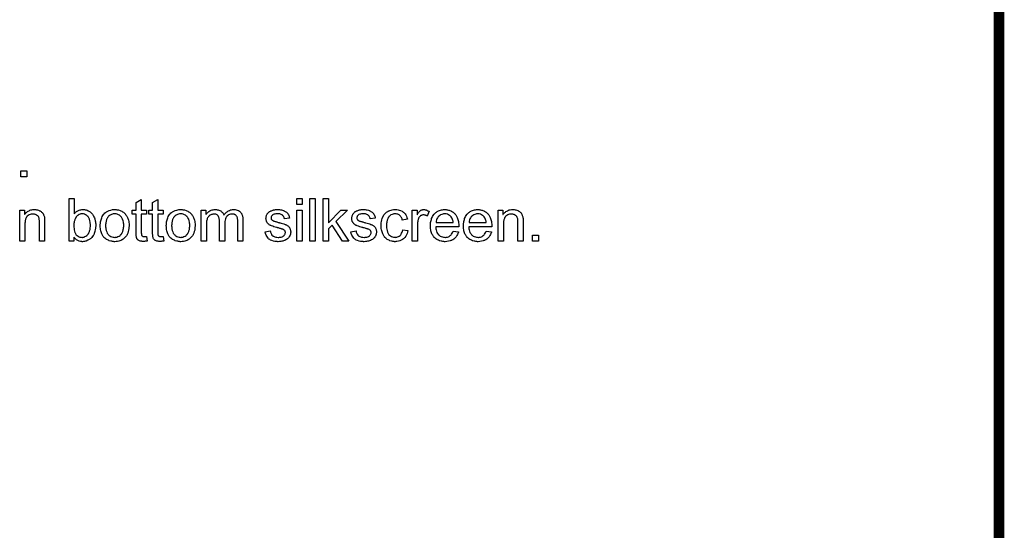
# Model space of a CAD drawing. Extents: x -1.5 to 9, y -3 to 5.
# Tile 358 of 368: x 7.2 to 9, y 1 to 2. Entities that reach past the tile are written whole.
import ezdxf

# ---------------------------------------------------------------- set-up
doc = ezdxf.new("R2010")
doc.units = 0
doc.layers.add('qfn16-30-34-a_mechanical_19', color=1, linetype='CONTINUOUS')

msp = doc.modelspace()

# ---------------------------------------------------------------- linework, layer by layer
at = {"layer": 'qfn16-30-34-a_mechanical_19', "color": 1, "const_width": 0.02}
msp.add_lwpolyline([(9, -0.173), (9, 4.427)], dxfattribs=at)
at = {"layer": 'qfn16-30-34-a_mechanical_19', "color": 1}
for points in [[(7.166991, 1.707591), (7.155768, 1.707591), (7.155768, 1.718814), (7.166991, 1.718814), (7.166991, 1.707591)], [(7.256311, 1.638124), (7.256427, 1.63824), (7.256542, 1.638472), (7.25689, 1.638819), (7.257468, 1.639397), (7.258047, 1.639976), (7.258741, 1.64067), (7.259666, 1.641364), (7.260592, 1.642058), (7.262906, 1.643562), (7.265567, 1.644719), (7.267071, 1.645298), (7.268691, 1.645645), (7.270426, 1.645876), (7.272162, 1.645992), (7.273087, 1.645992), (7.274129, 1.645876), (7.275401, 1.645761), (7.276906, 1.645414), (7.278641, 1.645066), (7.280492, 1.644488), (7.282228, 1.643794), (7.282459, 1.643678), (7.283038, 1.643447), (7.283963, 1.642868), (7.285005, 1.642174), (7.286277, 1.641364), (7.28755, 1.640323), (7.288938, 1.63905), (7.290095, 1.637662), (7.290211, 1.637546), (7.290558, 1.636967), (7.291137, 1.636158), (7.291831, 1.635116), (7.292641, 1.633728), (7.293451, 1.632108), (7.294261, 1.630257), (7.294955, 1.62829), (7.294955, 1.628174), (7.29507, 1.628059), (7.295186, 1.627711), (7.295302, 1.627364), (7.295533, 1.626207), (7.29588, 1.624703), (7.296227, 1.622968), (7.296575, 1.621001), (7.29669, 1.618803), (7.296806, 1.616489), (7.296806, 1.616373), (7.296806, 1.615794), (7.296806, 1.6151), (7.29669, 1.614059), (7.296575, 1.612786), (7.296459, 1.611398), (7.296227, 1.609778), (7.29588, 1.608043), (7.294955, 1.60434), (7.294376, 1.602373), (7.293682, 1.600522), (7.292872, 1.598555), (7.291831, 1.59682), (7.290674, 1.595084), (7.289401, 1.593464), (7.289285, 1.593349), (7.289054, 1.593117), (7.288707, 1.59277), (7.288128, 1.592192), (7.287319, 1.591613), (7.286509, 1.590919), (7.285583, 1.590225), (7.284426, 1.589415), (7.283153, 1.588721), (7.281881, 1.587911), (7.278757, 1.586638), (7.277137, 1.58606), (7.275401, 1.585712), (7.27355, 1.585481), (7.271699, 1.585365), (7.271236, 1.585365), (7.270658, 1.585481), (7.269964, 1.585481), (7.269154, 1.585597), (7.268112, 1.585828), (7.265798, 1.586407), (7.264526, 1.586869), (7.263253, 1.587448), (7.261865, 1.588142), (7.260592, 1.588952), (7.259203, 1.589993), (7.257931, 1.59115), (7.256774, 1.592423), (7.255617, 1.593927), (7.255617, 1.586638), (7.246476, 1.586638), (7.246476, 1.666702), (7.256311, 1.666702), (7.256311, 1.638124)], [(7.382655, 1.644719), (7.392606, 1.644719), (7.392606, 1.637083), (7.382655, 1.637083), (7.382655, 1.602952), (7.382655, 1.60272), (7.382655, 1.602258), (7.382655, 1.601563), (7.382771, 1.600754), (7.382887, 1.598902), (7.383002, 1.598092), (7.383118, 1.597514), (7.383234, 1.597283), (7.383581, 1.59682), (7.384044, 1.596241), (7.384854, 1.595663), (7.385085, 1.595547), (7.385664, 1.595316), (7.386705, 1.595084), (7.388209, 1.594968), (7.389366, 1.594968), (7.389944, 1.595084), (7.390754, 1.595084), (7.39168, 1.5952), (7.392606, 1.595316), (7.393878, 1.586638), (7.393647, 1.586638), (7.393184, 1.586522), (7.392374, 1.586407), (7.391333, 1.586291), (7.390176, 1.58606), (7.388903, 1.585944), (7.386358, 1.585828), (7.385432, 1.585828), (7.384507, 1.585944), (7.38335, 1.58606), (7.381961, 1.586175), (7.380573, 1.586522), (7.3793, 1.58687), (7.378027, 1.587448), (7.377912, 1.587564), (7.377565, 1.587795), (7.377102, 1.588142), (7.376408, 1.588721), (7.375829, 1.589299), (7.375135, 1.590109), (7.374441, 1.590919), (7.373978, 1.59196), (7.373978, 1.592076), (7.373747, 1.592539), (7.373631, 1.593349), (7.373399, 1.594506), (7.373168, 1.59601), (7.373052, 1.596935), (7.373052, 1.597977), (7.372937, 1.599249), (7.372821, 1.600522), (7.372821, 1.60191), (7.372821, 1.60353), (7.372821, 1.637083), (7.365532, 1.637083), (7.365532, 1.644719), (7.372821, 1.644719), (7.372821, 1.659066), (7.382655, 1.664967), (7.382655, 1.644719)], [(7.413779, 1.644719), (7.423729, 1.644719), (7.423729, 1.637083), (7.413779, 1.637083), (7.413779, 1.602952), (7.413779, 1.60272), (7.413779, 1.602258), (7.413779, 1.601563), (7.413894, 1.600754), (7.41401, 1.598902), (7.414126, 1.598092), (7.414242, 1.597514), (7.414357, 1.597283), (7.414704, 1.59682), (7.415167, 1.596241), (7.415977, 1.595663), (7.416208, 1.595547), (7.416787, 1.595316), (7.417828, 1.595084), (7.419332, 1.594968), (7.420489, 1.594968), (7.421068, 1.595084), (7.421878, 1.595084), (7.422803, 1.5952), (7.423729, 1.595316), (7.425002, 1.586638), (7.42477, 1.586638), (7.424307, 1.586522), (7.423498, 1.586407), (7.422456, 1.586291), (7.421299, 1.58606), (7.420026, 1.585944), (7.417481, 1.585828), (7.416556, 1.585828), (7.41563, 1.585944), (7.414473, 1.58606), (7.413084, 1.586175), (7.411696, 1.586522), (7.410423, 1.58687), (7.409151, 1.587448), (7.409035, 1.587564), (7.408688, 1.587795), (7.408225, 1.588142), (7.407531, 1.588721), (7.406952, 1.589299), (7.406258, 1.590109), (7.405564, 1.590919), (7.405101, 1.59196), (7.405101, 1.592076), (7.40487, 1.592539), (7.404754, 1.593349), (7.404523, 1.594506), (7.404291, 1.59601), (7.404176, 1.596935), (7.404176, 1.597977), (7.40406, 1.599249), (7.403944, 1.600522), (7.403944, 1.60191), (7.403944, 1.60353), (7.403944, 1.637083), (7.396655, 1.637083), (7.396655, 1.644719), (7.403944, 1.644719), (7.403944, 1.659066), (7.413779, 1.664967), (7.413779, 1.644719)], [(7.685905, 1.65548), (7.676071, 1.65548), (7.676071, 1.666703), (7.685905, 1.666703), (7.685905, 1.65548)], [(7.710549, 1.586638), (7.700715, 1.586638), (7.700715, 1.666703), (7.710549, 1.666703), (7.710549, 1.586638)], [(7.735656, 1.621001), (7.758912, 1.644719), (7.771755, 1.644719), (7.749424, 1.623084), (7.773953, 1.586638), (7.761804, 1.586638), (7.742482, 1.616257), (7.735656, 1.609662), (7.735656, 1.586638), (7.725822, 1.586638), (7.725822, 1.666703), (7.735656, 1.666703), (7.735656, 1.621001)], [(7.182379, 1.645876), (7.183651, 1.645761), (7.185155, 1.645529), (7.186775, 1.645182), (7.188511, 1.644719), (7.190131, 1.644025), (7.190362, 1.643909), (7.190825, 1.643678), (7.191635, 1.643331), (7.19256, 1.642753), (7.193717, 1.642058), (7.194759, 1.641133), (7.1958, 1.640207), (7.196725, 1.63905), (7.196841, 1.638934), (7.197073, 1.638472), (7.19742, 1.637893), (7.197998, 1.637083), (7.198461, 1.635926), (7.198924, 1.634769), (7.199502, 1.633381), (7.199849, 1.631877), (7.199849, 1.631761), (7.199965, 1.631298), (7.200081, 1.630604), (7.200197, 1.629678), (7.200197, 1.62829), (7.200312, 1.62667), (7.200428, 1.624703), (7.200428, 1.622274), (7.200428, 1.586638), (7.190593, 1.586638), (7.190593, 1.621811), (7.190593, 1.621927), (7.190593, 1.622042), (7.190593, 1.622852), (7.190593, 1.623893), (7.190478, 1.625166), (7.190362, 1.62667), (7.190131, 1.628174), (7.189783, 1.629563), (7.189436, 1.630835), (7.189436, 1.630951), (7.189205, 1.631298), (7.188858, 1.631877), (7.188511, 1.632571), (7.187932, 1.633265), (7.187238, 1.634075), (7.186312, 1.634885), (7.185271, 1.635579), (7.185155, 1.635695), (7.184808, 1.635926), (7.184114, 1.636158), (7.183304, 1.636505), (7.182379, 1.636852), (7.181222, 1.637199), (7.179833, 1.637315), (7.178445, 1.63743), (7.177866, 1.63743), (7.177404, 1.637315), (7.176247, 1.637199), (7.174743, 1.636967), (7.173123, 1.636389), (7.171271, 1.635695), (7.16942, 1.634769), (7.167685, 1.633381), (7.167453, 1.633149), (7.166991, 1.632571), (7.166644, 1.632108), (7.166296, 1.63153), (7.165834, 1.630835), (7.165486, 1.630025), (7.165024, 1.6291), (7.164561, 1.627943), (7.164214, 1.62667), (7.163867, 1.625282), (7.163635, 1.623778), (7.163404, 1.622158), (7.163172, 1.620191), (7.163172, 1.618224), (7.163172, 1.586638), (7.153338, 1.586638), (7.153338, 1.644719), (7.162131, 1.644719), (7.162131, 1.636389), (7.162247, 1.636505), (7.162478, 1.636852), (7.162825, 1.637315), (7.163288, 1.637893), (7.163982, 1.638587), (7.164792, 1.639397), (7.165718, 1.640323), (7.166875, 1.641248), (7.168032, 1.642058), (7.16942, 1.642984), (7.170924, 1.643794), (7.172544, 1.644488), (7.174395, 1.645066), (7.176247, 1.645529), (7.178329, 1.645876), (7.180528, 1.645992), (7.181453, 1.645992), (7.182379, 1.645876)], [(7.272393, 1.637893), (7.270658, 1.637893), (7.270195, 1.637777), (7.268922, 1.637546), (7.267418, 1.637199), (7.265683, 1.636505), (7.263832, 1.635463), (7.262906, 1.634885), (7.26198, 1.634075), (7.261055, 1.633265), (7.260129, 1.632224), (7.260129, 1.632108), (7.259898, 1.631992), (7.259666, 1.631645), (7.259435, 1.631182), (7.259088, 1.630604), (7.258625, 1.62991), (7.258278, 1.6291), (7.257815, 1.628174), (7.257352, 1.627017), (7.257005, 1.62586), (7.256542, 1.624472), (7.256195, 1.623083), (7.255964, 1.621464), (7.255733, 1.619728), (7.255501, 1.617993), (7.255501, 1.616026), (7.255501, 1.61591), (7.255501, 1.615563), (7.255501, 1.614985), (7.255501, 1.61429), (7.255617, 1.61348), (7.255617, 1.612439), (7.255848, 1.610241), (7.256195, 1.607811), (7.256658, 1.605266), (7.257352, 1.602952), (7.257815, 1.60191), (7.258278, 1.600985), (7.258278, 1.600869), (7.258509, 1.600638), (7.258741, 1.600291), (7.259088, 1.599828), (7.260129, 1.598555), (7.261633, 1.597282), (7.263369, 1.595894), (7.265567, 1.594621), (7.266724, 1.594159), (7.268112, 1.593811), (7.269385, 1.59358), (7.270889, 1.593464), (7.271468, 1.593464), (7.271931, 1.59358), (7.273203, 1.593811), (7.274707, 1.594159), (7.276443, 1.594853), (7.278294, 1.595778), (7.280145, 1.597167), (7.281071, 1.598092), (7.281996, 1.599018), (7.281996, 1.599134), (7.282228, 1.599249), (7.282459, 1.599596), (7.282691, 1.600059), (7.283153, 1.600638), (7.283501, 1.601332), (7.283963, 1.602257), (7.284426, 1.603183), (7.284773, 1.60434), (7.285236, 1.605497), (7.285699, 1.606886), (7.286046, 1.60839), (7.286277, 1.610009), (7.286509, 1.611745), (7.28674, 1.613712), (7.28674, 1.615679), (7.28674, 1.615794), (7.28674, 1.616141), (7.28674, 1.61672), (7.286624, 1.61753), (7.286624, 1.618456), (7.286509, 1.619612), (7.286162, 1.622042), (7.285699, 1.624703), (7.284889, 1.627596), (7.283732, 1.630141), (7.283038, 1.631414), (7.282228, 1.632455), (7.282228, 1.632571), (7.281996, 1.632687), (7.281418, 1.633265), (7.280492, 1.634191), (7.27922, 1.635232), (7.2776, 1.636158), (7.275749, 1.637083), (7.27355, 1.637662), (7.272393, 1.637893)], [(7.334408, 1.645876), (7.33545, 1.645761), (7.336607, 1.645529), (7.33788, 1.645298), (7.339384, 1.645066), (7.342507, 1.644025), (7.344127, 1.643447), (7.345747, 1.642637), (7.347367, 1.641827), (7.348987, 1.64067), (7.350491, 1.639513), (7.351995, 1.638124), (7.352111, 1.638009), (7.352342, 1.637777), (7.352689, 1.637315), (7.353152, 1.636736), (7.35373, 1.635926), (7.354425, 1.634885), (7.355119, 1.633728), (7.355813, 1.632455), (7.356507, 1.631067), (7.357201, 1.629331), (7.357896, 1.627596), (7.358474, 1.625629), (7.358937, 1.623546), (7.359284, 1.621348), (7.359515, 1.619034), (7.359631, 1.616489), (7.359631, 1.616373), (7.359631, 1.616026), (7.359631, 1.615447), (7.359631, 1.614637), (7.359515, 1.613712), (7.3594, 1.612555), (7.3594, 1.611398), (7.359168, 1.610125), (7.358821, 1.607233), (7.358127, 1.60434), (7.357317, 1.601448), (7.35616, 1.598786), (7.35616, 1.598671), (7.356044, 1.598555), (7.355813, 1.598208), (7.355582, 1.597745), (7.354772, 1.596588), (7.35373, 1.5952), (7.352342, 1.59358), (7.350606, 1.59196), (7.34864, 1.59034), (7.346326, 1.588836), (7.34621, 1.588836), (7.346094, 1.588721), (7.345747, 1.588489), (7.345169, 1.588258), (7.34459, 1.588026), (7.343896, 1.587795), (7.34216, 1.587101), (7.340194, 1.586522), (7.337764, 1.585944), (7.335218, 1.585481), (7.332442, 1.585365), (7.331285, 1.585365), (7.330359, 1.585481), (7.329318, 1.585597), (7.328161, 1.585828), (7.326772, 1.58606), (7.325384, 1.586291), (7.32226, 1.587216), (7.320525, 1.587911), (7.318905, 1.588605), (7.317285, 1.589531), (7.315665, 1.590572), (7.314161, 1.591729), (7.312657, 1.593117), (7.312541, 1.593233), (7.31231, 1.593464), (7.311963, 1.593927), (7.3115, 1.594621), (7.310921, 1.595431), (7.310343, 1.596357), (7.309649, 1.597514), (7.308954, 1.598902), (7.30826, 1.600406), (7.307566, 1.602142), (7.306988, 1.603993), (7.306409, 1.60596), (7.305946, 1.608158), (7.305599, 1.610472), (7.305368, 1.613018), (7.305252, 1.615679), (7.305252, 1.61591), (7.305252, 1.616373), (7.305368, 1.617183), (7.305368, 1.61834), (7.305484, 1.619612), (7.305715, 1.621232), (7.305946, 1.622852), (7.306409, 1.624703), (7.306872, 1.626554), (7.30745, 1.628521), (7.308145, 1.630604), (7.30907, 1.632571), (7.309996, 1.634422), (7.311269, 1.636273), (7.312541, 1.638009), (7.314161, 1.639513), (7.314277, 1.639629), (7.314508, 1.639744), (7.314971, 1.640091), (7.315549, 1.640554), (7.316244, 1.641017), (7.317169, 1.641595), (7.318095, 1.642174), (7.319252, 1.642753), (7.320525, 1.643331), (7.321913, 1.643909), (7.325037, 1.644951), (7.328623, 1.645761), (7.330475, 1.645876), (7.332442, 1.645992), (7.333599, 1.645992), (7.334408, 1.645876)], [(7.332442, 1.637893), (7.331747, 1.637893), (7.331169, 1.637777), (7.329896, 1.637662), (7.328161, 1.637199), (7.326194, 1.636505), (7.324111, 1.635579), (7.322144, 1.634191), (7.321103, 1.633265), (7.320177, 1.63234), (7.320177, 1.632224), (7.319946, 1.632108), (7.319715, 1.631761), (7.319368, 1.631298), (7.31902, 1.63072), (7.318673, 1.630025), (7.318211, 1.6291), (7.317748, 1.628174), (7.317285, 1.627017), (7.316822, 1.62586), (7.316475, 1.624472), (7.316128, 1.622968), (7.315781, 1.621348), (7.315549, 1.619612), (7.315434, 1.617646), (7.315318, 1.615679), (7.315318, 1.615563), (7.315318, 1.615216), (7.315318, 1.614637), (7.315434, 1.613828), (7.315434, 1.612902), (7.315549, 1.611861), (7.315896, 1.609431), (7.316475, 1.606654), (7.317401, 1.603877), (7.318558, 1.601216), (7.319368, 1.600059), (7.320177, 1.598902), (7.320293, 1.598902), (7.320409, 1.598671), (7.321103, 1.598092), (7.322144, 1.597167), (7.323533, 1.596241), (7.325268, 1.5952), (7.327351, 1.594274), (7.32978, 1.593696), (7.331053, 1.59358), (7.332442, 1.593464), (7.333136, 1.593464), (7.333714, 1.59358), (7.334987, 1.593811), (7.336722, 1.594159), (7.338574, 1.594853), (7.340656, 1.595778), (7.342623, 1.597167), (7.343664, 1.598092), (7.34459, 1.599018), (7.344706, 1.599134), (7.344822, 1.599249), (7.345053, 1.599596), (7.3454, 1.600059), (7.345747, 1.600638), (7.34621, 1.601332), (7.346673, 1.602257), (7.347136, 1.603183), (7.347598, 1.60434), (7.347945, 1.605613), (7.348408, 1.607001), (7.348755, 1.608505), (7.349102, 1.610241), (7.349334, 1.611976), (7.349565, 1.613943), (7.349565, 1.616026), (7.349565, 1.616141), (7.349565, 1.616489), (7.349565, 1.617067), (7.349449, 1.617761), (7.349449, 1.618687), (7.349334, 1.619728), (7.348987, 1.622158), (7.348408, 1.624703), (7.347483, 1.62748), (7.34621, 1.630025), (7.345516, 1.631298), (7.34459, 1.63234), (7.34459, 1.632455), (7.344359, 1.632571), (7.343664, 1.633265), (7.342623, 1.634075), (7.341235, 1.635116), (7.339499, 1.636158), (7.337417, 1.637083), (7.335103, 1.637662), (7.33383, 1.637777), (7.332442, 1.637893)], [(7.458902, 1.645877), (7.459943, 1.645761), (7.4611, 1.645529), (7.462373, 1.645298), (7.463877, 1.645067), (7.467001, 1.644025), (7.46862, 1.643447), (7.47024, 1.642637), (7.47186, 1.641827), (7.47348, 1.64067), (7.474984, 1.639513), (7.476488, 1.638125), (7.476604, 1.638009), (7.476835, 1.637777), (7.477182, 1.637315), (7.477645, 1.636736), (7.478224, 1.635926), (7.478918, 1.634885), (7.479612, 1.633728), (7.480306, 1.632455), (7.481, 1.631067), (7.481695, 1.629331), (7.482389, 1.627596), (7.482967, 1.625629), (7.48343, 1.623546), (7.483777, 1.621348), (7.484009, 1.619034), (7.484124, 1.616489), (7.484124, 1.616373), (7.484124, 1.616026), (7.484124, 1.615447), (7.484124, 1.614638), (7.484009, 1.613712), (7.483893, 1.612555), (7.483893, 1.611398), (7.483662, 1.610125), (7.483314, 1.607233), (7.48262, 1.60434), (7.48181, 1.601448), (7.480653, 1.598787), (7.480653, 1.598671), (7.480538, 1.598555), (7.480306, 1.598208), (7.480075, 1.597745), (7.479265, 1.596588), (7.478224, 1.5952), (7.476835, 1.59358), (7.4751, 1.59196), (7.473133, 1.590341), (7.470819, 1.588836), (7.470703, 1.588836), (7.470587, 1.588721), (7.47024, 1.588489), (7.469662, 1.588258), (7.469083, 1.588026), (7.468389, 1.587795), (7.466654, 1.587101), (7.464687, 1.586522), (7.462257, 1.585944), (7.459712, 1.585481), (7.456935, 1.585365), (7.455778, 1.585365), (7.454852, 1.585481), (7.453811, 1.585597), (7.452654, 1.585828), (7.451266, 1.58606), (7.449877, 1.586291), (7.446753, 1.587217), (7.445018, 1.587911), (7.443398, 1.588605), (7.441778, 1.589531), (7.440158, 1.590572), (7.438654, 1.591729), (7.43715, 1.593117), (7.437034, 1.593233), (7.436803, 1.593464), (7.436456, 1.593927), (7.435993, 1.594621), (7.435415, 1.595431), (7.434836, 1.596357), (7.434142, 1.597514), (7.433448, 1.598902), (7.432753, 1.600406), (7.432059, 1.602142), (7.431481, 1.603993), (7.430902, 1.60596), (7.43044, 1.608158), (7.430092, 1.610472), (7.429861, 1.613018), (7.429745, 1.615679), (7.429745, 1.61591), (7.429745, 1.616373), (7.429861, 1.617183), (7.429861, 1.61834), (7.429977, 1.619613), (7.430208, 1.621232), (7.43044, 1.622852), (7.430902, 1.624703), (7.431365, 1.626555), (7.431944, 1.628522), (7.432638, 1.630604), (7.433563, 1.632571), (7.434489, 1.634422), (7.435762, 1.636273), (7.437034, 1.638009), (7.438654, 1.639513), (7.43877, 1.639629), (7.439001, 1.639744), (7.439464, 1.640091), (7.440043, 1.640554), (7.440737, 1.641017), (7.441662, 1.641596), (7.442588, 1.642174), (7.443745, 1.642753), (7.445018, 1.643331), (7.446406, 1.64391), (7.44953, 1.644951), (7.453117, 1.645761), (7.454968, 1.645877), (7.456935, 1.645992), (7.458092, 1.645992), (7.458902, 1.645877)], [(7.456935, 1.637893), (7.456241, 1.637893), (7.455662, 1.637777), (7.454389, 1.637662), (7.452654, 1.637199), (7.450687, 1.636505), (7.448604, 1.635579), (7.446637, 1.634191), (7.445596, 1.633265), (7.444671, 1.63234), (7.444671, 1.632224), (7.444439, 1.632108), (7.444208, 1.631761), (7.443861, 1.631298), (7.443514, 1.63072), (7.443167, 1.630026), (7.442704, 1.6291), (7.442241, 1.628174), (7.441778, 1.627017), (7.441315, 1.62586), (7.440968, 1.624472), (7.440621, 1.622968), (7.440274, 1.621348), (7.440043, 1.619613), (7.439927, 1.617646), (7.439811, 1.615679), (7.439811, 1.615563), (7.439811, 1.615216), (7.439811, 1.614638), (7.439927, 1.613828), (7.439927, 1.612902), (7.440043, 1.611861), (7.44039, 1.609431), (7.440968, 1.606654), (7.441894, 1.603877), (7.443051, 1.601216), (7.443861, 1.600059), (7.444671, 1.598902), (7.444786, 1.598902), (7.444902, 1.598671), (7.445596, 1.598092), (7.446637, 1.597167), (7.448026, 1.596241), (7.449761, 1.5952), (7.451844, 1.594274), (7.454274, 1.593696), (7.455546, 1.59358), (7.456935, 1.593464), (7.457629, 1.593464), (7.458208, 1.59358), (7.45948, 1.593812), (7.461216, 1.594159), (7.463067, 1.594853), (7.46515, 1.595778), (7.467116, 1.597167), (7.468158, 1.598092), (7.469083, 1.599018), (7.469199, 1.599134), (7.469315, 1.599249), (7.469546, 1.599597), (7.469893, 1.600059), (7.47024, 1.600638), (7.470703, 1.601332), (7.471166, 1.602258), (7.471629, 1.603183), (7.472092, 1.60434), (7.472439, 1.605613), (7.472901, 1.607001), (7.473248, 1.608505), (7.473596, 1.610241), (7.473827, 1.611976), (7.474058, 1.613943), (7.474058, 1.616026), (7.474058, 1.616142), (7.474058, 1.616489), (7.474058, 1.617067), (7.473943, 1.617761), (7.473943, 1.618687), (7.473827, 1.619728), (7.47348, 1.622158), (7.472901, 1.624703), (7.471976, 1.62748), (7.470703, 1.630026), (7.470009, 1.631298), (7.469083, 1.63234), (7.469083, 1.632455), (7.468852, 1.632571), (7.468158, 1.633265), (7.467116, 1.634075), (7.465728, 1.635116), (7.463993, 1.636158), (7.46191, 1.637083), (7.459596, 1.637662), (7.458323, 1.637777), (7.456935, 1.637893)], [(7.557825, 1.645877), (7.558635, 1.645877), (7.559445, 1.645761), (7.561412, 1.645414), (7.563494, 1.644835), (7.565693, 1.64391), (7.567891, 1.642753), (7.569742, 1.641133), (7.569974, 1.640901), (7.570436, 1.640207), (7.571246, 1.639166), (7.571593, 1.638356), (7.572056, 1.637546), (7.572519, 1.636505), (7.572866, 1.635464), (7.573329, 1.634306), (7.573676, 1.632918), (7.573908, 1.63153), (7.574139, 1.62991), (7.57437, 1.62829), (7.57437, 1.626439), (7.57437, 1.586638), (7.564536, 1.586638), (7.564536, 1.623084), (7.564536, 1.623199), (7.564536, 1.623315), (7.564536, 1.624009), (7.564536, 1.625051), (7.56442, 1.626323), (7.564304, 1.627712), (7.564189, 1.6291), (7.563957, 1.630488), (7.56361, 1.63153), (7.56361, 1.631645), (7.563379, 1.631993), (7.563147, 1.632455), (7.5628, 1.633034), (7.562337, 1.633728), (7.561759, 1.634422), (7.561065, 1.635116), (7.560139, 1.635811), (7.560024, 1.635926), (7.559676, 1.636042), (7.559214, 1.636273), (7.558404, 1.63662), (7.557594, 1.636968), (7.556552, 1.637199), (7.555511, 1.637315), (7.554239, 1.63743), (7.55366, 1.63743), (7.553197, 1.637315), (7.55204, 1.637199), (7.550652, 1.636968), (7.549032, 1.636389), (7.547297, 1.635695), (7.545561, 1.634654), (7.543941, 1.633265), (7.543825, 1.633034), (7.543363, 1.632455), (7.542668, 1.63153), (7.541974, 1.630141), (7.541164, 1.62829), (7.540586, 1.626092), (7.540123, 1.623431), (7.539892, 1.620307), (7.539892, 1.586638), (7.530057, 1.586638), (7.530057, 1.624241), (7.530057, 1.624356), (7.530057, 1.624588), (7.530057, 1.624819), (7.530057, 1.625282), (7.529941, 1.626555), (7.52971, 1.627943), (7.529479, 1.629563), (7.529016, 1.631183), (7.528437, 1.632687), (7.527627, 1.634075), (7.527512, 1.634191), (7.527165, 1.634654), (7.526586, 1.635116), (7.525776, 1.635811), (7.524735, 1.636389), (7.523347, 1.636968), (7.521727, 1.637315), (7.51976, 1.63743), (7.519066, 1.63743), (7.518256, 1.637315), (7.51733, 1.637199), (7.516173, 1.636852), (7.514785, 1.636505), (7.513512, 1.635926), (7.512124, 1.635232), (7.512008, 1.635116), (7.511545, 1.634769), (7.510967, 1.634306), (7.510157, 1.633612), (7.509347, 1.632687), (7.508537, 1.63153), (7.507727, 1.630257), (7.507033, 1.628753), (7.506917, 1.628522), (7.506801, 1.627943), (7.50657, 1.627017), (7.506223, 1.625745), (7.505876, 1.624009), (7.505645, 1.621927), (7.505529, 1.619497), (7.505413, 1.61672), (7.505413, 1.586638), (7.495579, 1.586638), (7.495579, 1.644719), (7.504372, 1.644719), (7.504372, 1.636389), (7.504488, 1.63662), (7.504835, 1.637083), (7.505529, 1.637893), (7.506339, 1.638819), (7.50738, 1.639976), (7.508653, 1.641133), (7.510041, 1.64229), (7.511661, 1.643331), (7.511892, 1.643447), (7.512471, 1.643794), (7.513396, 1.644141), (7.514669, 1.644719), (7.516173, 1.645182), (7.517909, 1.645529), (7.519876, 1.645877), (7.521958, 1.645992), (7.522999, 1.645992), (7.524272, 1.645877), (7.525661, 1.645645), (7.527396, 1.645298), (7.529132, 1.644835), (7.530867, 1.644141), (7.532487, 1.643215), (7.532718, 1.6431), (7.533181, 1.642753), (7.533875, 1.642174), (7.534801, 1.641248), (7.535726, 1.640207), (7.536768, 1.638935), (7.537693, 1.63743), (7.538388, 1.635695), (7.538503, 1.635811), (7.538735, 1.636158), (7.539082, 1.63662), (7.53966, 1.637315), (7.540355, 1.638125), (7.541164, 1.638935), (7.54209, 1.63986), (7.543247, 1.640901), (7.54452, 1.641827), (7.545792, 1.642753), (7.547297, 1.643562), (7.548916, 1.644372), (7.550652, 1.645067), (7.552503, 1.645529), (7.554354, 1.645877), (7.556437, 1.645992), (7.557247, 1.645992), (7.557825, 1.645877)], [(7.641476, 1.645877), (7.643212, 1.645761), (7.645063, 1.645529), (7.64703, 1.645067), (7.649113, 1.644604), (7.651079, 1.64391), (7.651195, 1.64391), (7.651311, 1.643794), (7.651889, 1.643562), (7.652815, 1.6431), (7.653972, 1.642521), (7.655245, 1.641711), (7.656517, 1.640786), (7.657674, 1.639744), (7.658716, 1.638587), (7.658831, 1.638472), (7.659063, 1.638009), (7.659525, 1.637199), (7.660104, 1.636273), (7.660682, 1.634885), (7.661261, 1.633381), (7.661724, 1.631645), (7.662187, 1.629678), (7.652583, 1.628406), (7.652583, 1.628637), (7.652468, 1.6291), (7.652236, 1.62991), (7.651889, 1.630951), (7.651311, 1.631993), (7.650617, 1.633149), (7.649807, 1.634306), (7.64865, 1.635348), (7.648534, 1.635464), (7.648071, 1.635695), (7.647377, 1.636158), (7.646336, 1.63662), (7.645179, 1.637083), (7.643675, 1.637546), (7.641823, 1.637777), (7.639856, 1.637893), (7.638699, 1.637893), (7.637542, 1.637777), (7.636038, 1.637662), (7.634534, 1.637315), (7.632914, 1.636968), (7.63141, 1.636389), (7.630138, 1.635579), (7.630022, 1.635464), (7.629675, 1.635232), (7.629212, 1.634769), (7.628749, 1.634075), (7.628171, 1.633381), (7.627708, 1.632455), (7.627361, 1.631414), (7.627245, 1.630373), (7.627245, 1.630257), (7.627245, 1.630026), (7.627361, 1.629678), (7.627361, 1.629216), (7.627708, 1.628059), (7.628402, 1.626902), (7.628518, 1.626786), (7.628634, 1.62667), (7.628865, 1.626323), (7.629328, 1.625976), (7.629791, 1.625629), (7.630485, 1.625166), (7.631295, 1.624819), (7.63222, 1.624356), (7.632336, 1.624356), (7.632567, 1.624241), (7.63303, 1.624125), (7.63384, 1.623778), (7.634997, 1.623431), (7.636501, 1.623084), (7.637427, 1.622736), (7.638468, 1.622505), (7.639625, 1.622158), (7.640898, 1.621811), (7.641014, 1.621811), (7.641361, 1.621695), (7.641939, 1.62158), (7.642633, 1.621348), (7.643443, 1.621117), (7.644484, 1.620885), (7.646683, 1.620191), (7.649113, 1.619497), (7.651542, 1.618687), (7.65374, 1.617877), (7.654666, 1.61753), (7.655476, 1.617183), (7.655707, 1.617067), (7.65617, 1.616836), (7.656864, 1.616489), (7.657906, 1.61591), (7.658947, 1.615216), (7.659988, 1.61429), (7.66103, 1.613249), (7.661955, 1.612092), (7.662071, 1.611976), (7.662302, 1.611514), (7.662765, 1.610819), (7.663228, 1.609778), (7.663575, 1.608505), (7.664038, 1.607117), (7.664269, 1.605497), (7.664385, 1.603646), (7.664385, 1.603415), (7.664385, 1.602836), (7.664269, 1.60191), (7.664038, 1.600638), (7.663691, 1.599249), (7.663112, 1.597745), (7.662418, 1.59601), (7.661492, 1.59439), (7.661377, 1.594159), (7.660914, 1.593696), (7.660335, 1.592886), (7.65941, 1.59196), (7.658137, 1.590919), (7.656749, 1.589762), (7.655129, 1.588721), (7.653162, 1.587679), (7.653046, 1.587679), (7.652931, 1.587564), (7.652236, 1.587332), (7.651079, 1.586985), (7.649575, 1.586522), (7.647724, 1.58606), (7.645641, 1.585713), (7.643443, 1.585481), (7.640898, 1.585365), (7.639856, 1.585365), (7.639047, 1.585481), (7.638121, 1.585481), (7.636964, 1.585597), (7.635807, 1.585713), (7.634534, 1.585944), (7.631757, 1.586522), (7.628865, 1.587332), (7.626088, 1.588489), (7.624815, 1.589184), (7.623658, 1.589993), (7.623543, 1.590109), (7.623427, 1.590225), (7.622733, 1.590919), (7.621692, 1.59196), (7.620535, 1.59358), (7.619262, 1.595547), (7.617989, 1.597861), (7.616948, 1.600754), (7.616138, 1.603993), (7.625857, 1.605497), (7.625857, 1.605381), (7.625857, 1.605266), (7.626088, 1.604572), (7.62632, 1.603415), (7.626782, 1.602142), (7.627361, 1.600754), (7.628055, 1.599249), (7.629096, 1.597745), (7.630369, 1.596473), (7.6306, 1.596357), (7.631063, 1.59601), (7.631989, 1.595547), (7.633146, 1.594968), (7.63465, 1.59439), (7.636386, 1.593927), (7.638468, 1.59358), (7.640898, 1.593464), (7.642055, 1.593464), (7.643212, 1.59358), (7.644716, 1.593812), (7.646336, 1.594159), (7.648071, 1.594621), (7.649575, 1.5952), (7.650964, 1.596126), (7.651079, 1.596241), (7.651542, 1.596588), (7.652005, 1.597167), (7.652699, 1.597977), (7.653278, 1.598902), (7.653856, 1.600059), (7.654203, 1.601216), (7.654319, 1.602605), (7.654319, 1.60272), (7.654319, 1.603183), (7.654203, 1.603762), (7.653972, 1.604572), (7.653625, 1.605381), (7.653046, 1.606191), (7.652352, 1.607117), (7.651311, 1.607811), (7.651195, 1.607927), (7.650848, 1.608043), (7.65027, 1.60839), (7.649344, 1.608737), (7.647956, 1.6092), (7.647146, 1.609547), (7.64622, 1.609778), (7.645179, 1.610125), (7.644022, 1.610472), (7.642749, 1.610819), (7.641245, 1.611167), (7.641129, 1.611167), (7.640782, 1.611282), (7.640204, 1.611398), (7.639509, 1.611629), (7.638584, 1.611861), (7.637542, 1.612208), (7.635344, 1.612786), (7.632799, 1.613596), (7.630369, 1.61429), (7.628055, 1.6151), (7.627014, 1.615563), (7.626204, 1.61591), (7.625972, 1.616026), (7.62551, 1.616257), (7.624815, 1.61672), (7.62389, 1.617299), (7.622849, 1.618109), (7.621807, 1.619034), (7.620766, 1.620075), (7.61984, 1.621348), (7.619725, 1.621464), (7.619493, 1.621927), (7.619146, 1.622736), (7.618799, 1.623662), (7.618452, 1.624819), (7.618105, 1.626207), (7.617873, 1.627596), (7.617758, 1.629216), (7.617758, 1.629447), (7.617758, 1.62991), (7.617873, 1.630604), (7.617989, 1.631645), (7.618221, 1.632687), (7.618452, 1.633959), (7.618915, 1.635116), (7.619493, 1.636389), (7.619609, 1.636505), (7.61984, 1.636968), (7.620188, 1.637546), (7.620766, 1.638356), (7.62146, 1.639166), (7.62227, 1.640207), (7.623196, 1.641133), (7.624353, 1.641943), (7.624468, 1.642058), (7.624815, 1.642174), (7.625278, 1.642521), (7.625972, 1.642868), (7.626898, 1.643331), (7.627939, 1.643794), (7.629212, 1.644257), (7.6306, 1.644719), (7.630832, 1.644835), (7.631295, 1.644951), (7.632105, 1.645182), (7.633146, 1.645414), (7.634419, 1.645645), (7.635807, 1.645761), (7.637427, 1.645992), (7.640204, 1.645992), (7.641476, 1.645877)], [(7.685905, 1.586638), (7.676071, 1.586638), (7.676071, 1.644719), (7.685905, 1.644719), (7.685905, 1.586638)], [(7.803225, 1.645877), (7.80496, 1.645761), (7.806812, 1.645529), (7.808779, 1.645067), (7.810861, 1.644604), (7.812828, 1.64391), (7.812944, 1.64391), (7.813059, 1.643794), (7.813638, 1.643562), (7.814564, 1.6431), (7.815721, 1.642521), (7.816993, 1.641711), (7.818266, 1.640786), (7.819423, 1.639744), (7.820464, 1.638587), (7.82058, 1.638472), (7.820811, 1.638009), (7.821274, 1.637199), (7.821853, 1.636273), (7.822431, 1.634885), (7.82301, 1.633381), (7.823472, 1.631645), (7.823935, 1.629678), (7.814332, 1.628406), (7.814332, 1.628637), (7.814216, 1.6291), (7.813985, 1.62991), (7.813638, 1.630951), (7.813059, 1.631993), (7.812365, 1.633149), (7.811555, 1.634306), (7.810398, 1.635348), (7.810283, 1.635464), (7.80982, 1.635695), (7.809126, 1.636158), (7.808084, 1.63662), (7.806927, 1.637083), (7.805423, 1.637546), (7.803572, 1.637777), (7.801605, 1.637893), (7.800448, 1.637893), (7.799291, 1.637777), (7.797787, 1.637662), (7.796283, 1.637315), (7.794663, 1.636968), (7.793159, 1.636389), (7.791886, 1.635579), (7.791771, 1.635464), (7.791423, 1.635232), (7.790961, 1.634769), (7.790498, 1.634075), (7.789919, 1.633381), (7.789457, 1.632455), (7.789109, 1.631414), (7.788994, 1.630373), (7.788994, 1.630257), (7.788994, 1.630026), (7.789109, 1.629678), (7.789109, 1.629216), (7.789457, 1.628059), (7.790151, 1.626902), (7.790266, 1.626786), (7.790382, 1.62667), (7.790614, 1.626323), (7.791076, 1.625976), (7.791539, 1.625629), (7.792233, 1.625166), (7.793043, 1.624819), (7.793969, 1.624356), (7.794085, 1.624356), (7.794316, 1.624241), (7.794779, 1.624125), (7.795589, 1.623778), (7.796746, 1.623431), (7.79825, 1.623084), (7.799175, 1.622736), (7.800217, 1.622505), (7.801374, 1.622158), (7.802646, 1.621811), (7.802762, 1.621811), (7.803109, 1.621695), (7.803688, 1.62158), (7.804382, 1.621348), (7.805192, 1.621117), (7.806233, 1.620885), (7.808431, 1.620191), (7.810861, 1.619497), (7.813291, 1.618687), (7.815489, 1.617877), (7.816415, 1.61753), (7.817225, 1.617183), (7.817456, 1.617067), (7.817919, 1.616836), (7.818613, 1.616489), (7.819654, 1.61591), (7.820696, 1.615216), (7.821737, 1.61429), (7.822778, 1.613249), (7.823704, 1.612092), (7.823819, 1.611976), (7.824051, 1.611514), (7.824514, 1.610819), (7.824976, 1.609778), (7.825324, 1.608505), (7.825786, 1.607117), (7.826018, 1.605497), (7.826133, 1.603646), (7.826133, 1.603415), (7.826133, 1.602836), (7.826018, 1.60191), (7.825786, 1.600638), (7.825439, 1.599249), (7.824861, 1.597745), (7.824167, 1.59601), (7.823241, 1.59439), (7.823125, 1.594159), (7.822663, 1.593696), (7.822084, 1.592886), (7.821158, 1.59196), (7.819886, 1.590919), (7.818497, 1.589762), (7.816877, 1.588721), (7.814911, 1.587679), (7.814795, 1.587679), (7.814679, 1.587564), (7.813985, 1.587332), (7.812828, 1.586985), (7.811324, 1.586522), (7.809473, 1.58606), (7.80739, 1.585713), (7.805192, 1.585481), (7.802646, 1.585365), (7.801605, 1.585365), (7.800795, 1.585481), (7.79987, 1.585481), (7.798713, 1.585597), (7.797556, 1.585713), (7.796283, 1.585944), (7.793506, 1.586522), (7.790614, 1.587332), (7.787837, 1.588489), (7.786564, 1.589184), (7.785407, 1.589993), (7.785291, 1.590109), (7.785176, 1.590225), (7.784481, 1.590919), (7.78344, 1.59196), (7.782283, 1.59358), (7.781011, 1.595547), (7.779738, 1.597861), (7.778697, 1.600754), (7.777887, 1.603993), (7.787605, 1.605497), (7.787605, 1.605381), (7.787605, 1.605266), (7.787837, 1.604572), (7.788068, 1.603415), (7.788531, 1.602142), (7.789109, 1.600754), (7.789804, 1.599249), (7.790845, 1.597745), (7.792118, 1.596473), (7.792349, 1.596357), (7.792812, 1.59601), (7.793738, 1.595547), (7.794895, 1.594968), (7.796399, 1.59439), (7.798134, 1.593927), (7.800217, 1.59358), (7.802646, 1.593464), (7.803803, 1.593464), (7.80496, 1.59358), (7.806465, 1.593812), (7.808084, 1.594159), (7.80982, 1.594621), (7.811324, 1.5952), (7.812712, 1.596126), (7.812828, 1.596241), (7.813291, 1.596588), (7.813754, 1.597167), (7.814448, 1.597977), (7.815026, 1.598902), (7.815605, 1.600059), (7.815952, 1.601216), (7.816068, 1.602605), (7.816068, 1.60272), (7.816068, 1.603183), (7.815952, 1.603762), (7.815721, 1.604572), (7.815373, 1.605381), (7.814795, 1.606191), (7.814101, 1.607117), (7.813059, 1.607811), (7.812944, 1.607927), (7.812597, 1.608043), (7.812018, 1.60839), (7.811092, 1.608737), (7.809704, 1.6092), (7.808894, 1.609547), (7.807969, 1.609778), (7.806927, 1.610125), (7.80577, 1.610472), (7.804498, 1.610819), (7.802993, 1.611167), (7.802878, 1.611167), (7.802531, 1.611282), (7.801952, 1.611398), (7.801258, 1.611629), (7.800332, 1.611861), (7.799291, 1.612208), (7.797093, 1.612786), (7.794547, 1.613596), (7.792118, 1.61429), (7.789804, 1.6151), (7.788762, 1.615563), (7.787953, 1.61591), (7.787721, 1.616026), (7.787258, 1.616257), (7.786564, 1.61672), (7.785639, 1.617299), (7.784597, 1.618109), (7.783556, 1.619034), (7.782515, 1.620075), (7.781589, 1.621348), (7.781473, 1.621464), (7.781242, 1.621927), (7.780895, 1.622736), (7.780548, 1.623662), (7.780201, 1.624819), (7.779854, 1.626207), (7.779622, 1.627596), (7.779506, 1.629216), (7.779506, 1.629447), (7.779506, 1.62991), (7.779622, 1.630604), (7.779738, 1.631645), (7.779969, 1.632687), (7.780201, 1.633959), (7.780663, 1.635116), (7.781242, 1.636389), (7.781358, 1.636505), (7.781589, 1.636968), (7.781936, 1.637546), (7.782515, 1.638356), (7.783209, 1.639166), (7.784019, 1.640207), (7.784944, 1.641133), (7.786101, 1.641943), (7.786217, 1.642058), (7.786564, 1.642174), (7.787027, 1.642521), (7.787721, 1.642868), (7.788647, 1.643331), (7.789688, 1.643794), (7.790961, 1.644257), (7.792349, 1.644719), (7.792581, 1.644835), (7.793043, 1.644951), (7.793853, 1.645182), (7.794895, 1.645414), (7.796167, 1.645645), (7.797556, 1.645761), (7.799175, 1.645992), (7.801952, 1.645992), (7.803225, 1.645877)], [(7.862926, 1.645877), (7.86362, 1.645877), (7.864546, 1.645761), (7.866744, 1.645414), (7.869174, 1.644835), (7.871719, 1.64391), (7.874265, 1.642753), (7.876694, 1.641133), (7.87681, 1.641133), (7.876926, 1.640901), (7.87762, 1.640207), (7.878661, 1.639166), (7.879934, 1.637662), (7.881207, 1.635811), (7.882479, 1.633497), (7.883636, 1.630835), (7.884446, 1.627712), (7.874843, 1.626207), (7.874843, 1.626323), (7.874727, 1.626439), (7.874612, 1.627133), (7.874265, 1.628174), (7.873686, 1.629447), (7.873108, 1.630835), (7.872182, 1.63234), (7.871141, 1.633728), (7.869984, 1.634885), (7.869868, 1.635001), (7.869405, 1.635348), (7.868595, 1.635811), (7.86767, 1.636389), (7.866397, 1.636968), (7.865009, 1.63743), (7.863389, 1.637777), (7.861653, 1.637893), (7.860959, 1.637893), (7.860381, 1.637777), (7.859108, 1.637662), (7.857373, 1.637199), (7.855521, 1.63662), (7.853439, 1.635695), (7.851472, 1.634306), (7.850546, 1.633497), (7.849621, 1.632571), (7.849621, 1.632455), (7.849389, 1.63234), (7.849158, 1.631993), (7.848926, 1.63153), (7.848579, 1.630951), (7.848117, 1.630257), (7.847769, 1.629447), (7.847307, 1.628522), (7.846844, 1.627364), (7.846497, 1.626092), (7.846034, 1.624703), (7.845687, 1.623199), (7.845455, 1.62158), (7.845224, 1.619728), (7.844993, 1.617761), (7.844993, 1.615679), (7.844993, 1.615563), (7.844993, 1.615216), (7.844993, 1.614522), (7.845108, 1.613828), (7.845108, 1.612786), (7.845224, 1.611745), (7.845571, 1.6092), (7.846034, 1.606423), (7.846844, 1.60353), (7.847885, 1.600985), (7.848579, 1.599712), (7.849389, 1.598671), (7.849621, 1.598439), (7.850199, 1.597861), (7.85124, 1.597051), (7.852513, 1.596126), (7.854249, 1.595084), (7.856216, 1.594274), (7.858529, 1.593696), (7.859802, 1.59358), (7.861075, 1.593464), (7.861306, 1.593464), (7.862001, 1.59358), (7.863158, 1.593696), (7.86443, 1.593927), (7.865934, 1.594274), (7.867554, 1.594968), (7.869174, 1.595778), (7.870678, 1.596935), (7.870909, 1.597051), (7.871257, 1.59763), (7.871951, 1.598439), (7.872761, 1.599712), (7.87357, 1.601216), (7.874496, 1.603068), (7.87519, 1.605381), (7.875653, 1.607927), (7.885372, 1.606654), (7.885372, 1.606539), (7.885256, 1.606191), (7.885141, 1.605729), (7.885025, 1.605034), (7.884793, 1.604109), (7.884562, 1.603183), (7.883752, 1.600869), (7.882711, 1.598439), (7.881207, 1.595778), (7.879355, 1.593233), (7.878314, 1.592076), (7.877157, 1.590919), (7.877042, 1.590803), (7.87681, 1.590688), (7.876463, 1.590456), (7.876, 1.590109), (7.875422, 1.589646), (7.874612, 1.589184), (7.873686, 1.588721), (7.872761, 1.588142), (7.870447, 1.587101), (7.86767, 1.586291), (7.864662, 1.585597), (7.862926, 1.585481), (7.861191, 1.585365), (7.860034, 1.585365), (7.859224, 1.585481), (7.858182, 1.585597), (7.857025, 1.585828), (7.855753, 1.58606), (7.854364, 1.586291), (7.85124, 1.587217), (7.849736, 1.587911), (7.848117, 1.588605), (7.846497, 1.589531), (7.844993, 1.590572), (7.843489, 1.591729), (7.8421, 1.593117), (7.841984, 1.593233), (7.841753, 1.593464), (7.841406, 1.593927), (7.840943, 1.594506), (7.84048, 1.595316), (7.839786, 1.596357), (7.839208, 1.597514), (7.838513, 1.598787), (7.837819, 1.600291), (7.837241, 1.602026), (7.836547, 1.603762), (7.836084, 1.605844), (7.835621, 1.607927), (7.835274, 1.610357), (7.835042, 1.612786), (7.834927, 1.615447), (7.834927, 1.615563), (7.834927, 1.61591), (7.834927, 1.616373), (7.834927, 1.617067), (7.835042, 1.617877), (7.835042, 1.618803), (7.835158, 1.619844), (7.835274, 1.621001), (7.835621, 1.623546), (7.836199, 1.626323), (7.836894, 1.6291), (7.837935, 1.631877), (7.837935, 1.631993), (7.838051, 1.632224), (7.838282, 1.632571), (7.838513, 1.633034), (7.839208, 1.634306), (7.840249, 1.635811), (7.841637, 1.637546), (7.843257, 1.639282), (7.845224, 1.641017), (7.847422, 1.642406), (7.847538, 1.642406), (7.847769, 1.642521), (7.848117, 1.642753), (7.848579, 1.642984), (7.849158, 1.643215), (7.849852, 1.643562), (7.851587, 1.644257), (7.853554, 1.644835), (7.855984, 1.645414), (7.858529, 1.645877), (7.861306, 1.645992), (7.862232, 1.645992), (7.862926, 1.645877)], [(7.916958, 1.645877), (7.918231, 1.645645), (7.919735, 1.645182), (7.921355, 1.644604), (7.923206, 1.643794), (7.925173, 1.642753), (7.921586, 1.633728), (7.92147, 1.633844), (7.921007, 1.634075), (7.920313, 1.634422), (7.919388, 1.634769), (7.918346, 1.635116), (7.917074, 1.635464), (7.915801, 1.635695), (7.914528, 1.635811), (7.91395, 1.635811), (7.913371, 1.635695), (7.912561, 1.635579), (7.911752, 1.635348), (7.91071, 1.635001), (7.909669, 1.634538), (7.908743, 1.633844), (7.908628, 1.633728), (7.90828, 1.633497), (7.907933, 1.633034), (7.907355, 1.632455), (7.906776, 1.631645), (7.906198, 1.63072), (7.905619, 1.629678), (7.905157, 1.628406), (7.905041, 1.628174), (7.904925, 1.62748), (7.904694, 1.626439), (7.904347, 1.625051), (7.904, 1.623315), (7.903768, 1.621348), (7.903653, 1.619265), (7.903537, 1.616951), (7.903537, 1.586638), (7.893702, 1.586638), (7.893702, 1.644719), (7.902611, 1.644719), (7.902611, 1.635926), (7.902727, 1.636042), (7.90319, 1.636852), (7.903768, 1.637893), (7.904694, 1.639166), (7.905619, 1.640439), (7.906661, 1.641827), (7.907702, 1.642984), (7.908743, 1.64391), (7.908859, 1.644025), (7.909206, 1.644257), (7.9099, 1.644604), (7.910595, 1.644951), (7.91152, 1.645298), (7.912677, 1.645645), (7.913834, 1.645877), (7.915107, 1.645992), (7.915917, 1.645992), (7.916958, 1.645877)], [(7.956759, 1.645877), (7.957684, 1.645761), (7.958841, 1.64553), (7.960114, 1.645298), (7.961618, 1.644951), (7.963007, 1.644604), (7.964626, 1.644025), (7.966131, 1.643447), (7.96775, 1.642637), (7.96937, 1.641711), (7.97099, 1.64067), (7.972494, 1.639397), (7.973882, 1.638009), (7.973998, 1.637893), (7.97423, 1.637662), (7.974577, 1.637199), (7.975039, 1.636505), (7.975618, 1.635695), (7.976196, 1.634769), (7.976891, 1.633612), (7.977585, 1.632224), (7.978279, 1.63072), (7.978973, 1.6291), (7.979552, 1.627249), (7.98013, 1.625282), (7.980593, 1.623084), (7.98094, 1.62077), (7.981172, 1.61834), (7.981287, 1.615679), (7.981287, 1.615563), (7.981287, 1.6151), (7.981287, 1.614291), (7.981172, 1.613133), (7.937784, 1.613133), (7.937784, 1.613018), (7.937784, 1.612671), (7.9379, 1.612208), (7.9379, 1.611514), (7.938015, 1.610704), (7.938247, 1.609778), (7.938594, 1.607696), (7.939288, 1.605381), (7.940214, 1.602836), (7.941486, 1.600522), (7.943106, 1.598439), (7.943222, 1.598439), (7.943338, 1.598208), (7.944032, 1.59763), (7.945073, 1.59682), (7.946462, 1.59601), (7.948313, 1.595084), (7.950395, 1.594274), (7.952709, 1.593696), (7.953982, 1.59358), (7.95537, 1.593465), (7.956296, 1.593465), (7.957337, 1.59358), (7.95861, 1.593812), (7.959998, 1.594159), (7.961618, 1.594621), (7.963122, 1.595316), (7.964626, 1.596241), (7.964742, 1.596357), (7.965321, 1.59682), (7.966015, 1.597514), (7.966825, 1.59844), (7.96775, 1.599712), (7.968792, 1.601332), (7.969833, 1.603183), (7.970758, 1.605382), (7.98094, 1.604109), (7.98094, 1.603993), (7.980824, 1.603762), (7.980709, 1.603299), (7.980477, 1.602605), (7.98013, 1.601911), (7.979783, 1.600985), (7.978858, 1.599018), (7.9777, 1.59682), (7.976081, 1.594506), (7.97423, 1.592307), (7.971916, 1.590225), (7.9718, 1.590225), (7.971568, 1.589994), (7.971221, 1.589762), (7.970758, 1.589415), (7.970064, 1.589068), (7.96937, 1.588721), (7.968444, 1.588258), (7.967403, 1.587795), (7.966246, 1.587332), (7.965089, 1.58687), (7.962197, 1.586175), (7.958957, 1.585597), (7.95537, 1.585366), (7.954098, 1.585366), (7.953288, 1.585481), (7.952247, 1.585597), (7.950974, 1.585828), (7.949585, 1.58606), (7.948081, 1.586291), (7.944842, 1.587217), (7.943106, 1.587911), (7.941486, 1.588605), (7.939751, 1.589531), (7.938131, 1.590572), (7.936627, 1.591729), (7.935123, 1.593117), (7.935007, 1.593233), (7.934776, 1.593464), (7.934429, 1.593927), (7.933966, 1.594621), (7.933387, 1.595431), (7.932809, 1.596357), (7.932115, 1.597514), (7.931421, 1.598787), (7.930726, 1.600291), (7.930032, 1.60191), (7.929454, 1.603762), (7.928875, 1.605729), (7.928412, 1.607811), (7.928065, 1.610125), (7.927834, 1.612555), (7.927718, 1.6151), (7.927718, 1.615216), (7.927718, 1.615794), (7.927718, 1.616489), (7.927834, 1.61753), (7.927949, 1.618803), (7.928065, 1.620191), (7.928297, 1.621811), (7.928644, 1.623431), (7.929569, 1.627133), (7.930148, 1.628984), (7.930842, 1.630951), (7.931768, 1.632802), (7.932809, 1.634538), (7.933966, 1.636273), (7.935239, 1.637893), (7.935354, 1.638009), (7.935586, 1.63824), (7.936048, 1.638587), (7.936627, 1.639166), (7.937321, 1.639744), (7.938247, 1.640439), (7.939288, 1.641248), (7.940561, 1.641943), (7.941833, 1.642753), (7.943338, 1.643447), (7.944957, 1.644141), (7.946693, 1.64472), (7.948544, 1.645298), (7.950511, 1.645645), (7.952594, 1.645877), (7.954792, 1.645992), (7.955949, 1.645992), (7.956759, 1.645877)], [(7.954908, 1.637893), (7.954213, 1.637893), (7.953751, 1.637778), (7.952478, 1.637662), (7.950974, 1.637315), (7.949123, 1.636736), (7.947156, 1.635926), (7.945305, 1.634769), (7.943453, 1.633265), (7.943222, 1.633034), (7.942759, 1.632455), (7.941949, 1.631414), (7.941139, 1.630026), (7.940214, 1.628406), (7.939404, 1.626323), (7.93871, 1.623893), (7.938363, 1.621232), (7.970874, 1.621233), (7.970874, 1.621348), (7.970874, 1.62158), (7.970758, 1.621927), (7.970758, 1.622389), (7.970527, 1.623778), (7.97018, 1.625282), (7.969601, 1.627133), (7.969023, 1.628869), (7.968097, 1.630604), (7.967056, 1.632108), (7.967056, 1.632224), (7.966825, 1.63234), (7.966246, 1.633034), (7.965205, 1.633959), (7.963816, 1.635001), (7.962081, 1.636042), (7.959998, 1.636968), (7.957569, 1.637662), (7.956296, 1.637778), (7.954908, 1.637893)], [(8.019005, 1.645877), (8.019931, 1.645761), (8.021088, 1.64553), (8.022361, 1.645298), (8.023865, 1.644951), (8.025253, 1.644604), (8.026873, 1.644025), (8.028377, 1.643447), (8.029997, 1.642637), (8.031617, 1.641711), (8.033236, 1.64067), (8.034741, 1.639397), (8.036129, 1.638009), (8.036245, 1.637893), (8.036476, 1.637662), (8.036823, 1.637199), (8.037286, 1.636505), (8.037864, 1.635695), (8.038443, 1.634769), (8.039137, 1.633612), (8.039831, 1.632224), (8.040526, 1.63072), (8.04122, 1.6291), (8.041798, 1.627249), (8.042377, 1.625282), (8.04284, 1.623084), (8.043187, 1.62077), (8.043418, 1.61834), (8.043534, 1.615679), (8.043534, 1.615563), (8.043534, 1.6151), (8.043534, 1.614291), (8.043418, 1.613133), (8.000031, 1.613133), (8.000031, 1.613018), (8.000031, 1.612671), (8.000146, 1.612208), (8.000146, 1.611514), (8.000262, 1.610704), (8.000493, 1.609778), (8.000841, 1.607696), (8.001535, 1.605382), (8.00246, 1.602836), (8.003733, 1.600522), (8.005353, 1.59844), (8.005468, 1.59844), (8.005584, 1.598208), (8.006278, 1.59763), (8.00732, 1.59682), (8.008708, 1.59601), (8.010559, 1.595084), (8.012642, 1.594274), (8.014956, 1.593696), (8.016229, 1.59358), (8.017617, 1.593465), (8.018543, 1.593465), (8.019584, 1.59358), (8.020857, 1.593812), (8.022245, 1.594159), (8.023865, 1.594621), (8.025369, 1.595316), (8.026873, 1.596241), (8.026989, 1.596357), (8.027567, 1.59682), (8.028261, 1.597514), (8.029071, 1.59844), (8.029997, 1.599712), (8.031038, 1.601332), (8.032079, 1.603183), (8.033005, 1.605382), (8.043187, 1.604109), (8.043187, 1.603993), (8.043071, 1.603762), (8.042955, 1.603299), (8.042724, 1.602605), (8.042377, 1.601911), (8.04203, 1.600985), (8.041104, 1.599018), (8.039947, 1.59682), (8.038327, 1.594506), (8.036476, 1.592307), (8.034162, 1.590225), (8.034046, 1.590225), (8.033815, 1.589994), (8.033468, 1.589762), (8.033005, 1.589415), (8.032311, 1.589068), (8.031617, 1.588721), (8.030691, 1.588258), (8.02965, 1.587795), (8.028493, 1.587332), (8.027336, 1.58687), (8.024443, 1.586175), (8.021204, 1.585597), (8.017617, 1.585366), (8.016344, 1.585366), (8.015534, 1.585481), (8.014493, 1.585597), (8.01322, 1.585828), (8.011832, 1.58606), (8.010328, 1.586291), (8.007088, 1.587217), (8.005353, 1.587911), (8.003733, 1.588605), (8.001998, 1.589531), (8.000378, 1.590572), (7.998874, 1.591729), (7.997369, 1.593117), (7.997254, 1.593233), (7.997022, 1.593465), (7.996675, 1.593927), (7.996212, 1.594621), (7.995634, 1.595431), (7.995056, 1.596357), (7.994361, 1.597514), (7.993667, 1.598787), (7.992973, 1.600291), (7.992279, 1.601911), (7.9917, 1.603762), (7.991122, 1.605729), (7.990659, 1.607811), (7.990312, 1.610125), (7.99008, 1.612555), (7.989965, 1.6151), (7.989965, 1.615216), (7.989965, 1.615795), (7.989965, 1.616489), (7.99008, 1.61753), (7.990196, 1.618803), (7.990312, 1.620191), (7.990543, 1.621811), (7.99089, 1.623431), (7.991816, 1.627133), (7.992394, 1.628984), (7.993089, 1.630951), (7.994014, 1.632803), (7.995056, 1.634538), (7.996212, 1.636274), (7.997485, 1.637893), (7.997601, 1.638009), (7.997832, 1.63824), (7.998295, 1.638588), (7.998874, 1.639166), (7.999568, 1.639745), (8.000493, 1.640439), (8.001535, 1.641249), (8.002807, 1.641943), (8.00408, 1.642753), (8.005584, 1.643447), (8.007204, 1.644141), (8.00894, 1.64472), (8.010791, 1.645298), (8.012758, 1.645645), (8.01484, 1.645877), (8.017038, 1.645992), (8.018195, 1.645992), (8.019005, 1.645877)], [(8.017154, 1.637893), (8.01646, 1.637893), (8.015997, 1.637778), (8.014725, 1.637662), (8.01322, 1.637315), (8.011369, 1.636736), (8.009402, 1.635926), (8.007551, 1.634769), (8.0057, 1.633265), (8.005468, 1.633034), (8.005006, 1.632455), (8.004196, 1.631414), (8.003386, 1.630026), (8.00246, 1.628406), (8.00165, 1.626323), (8.000956, 1.623894), (8.000609, 1.621233), (8.033121, 1.621233), (8.033121, 1.621348), (8.033121, 1.62158), (8.033005, 1.621927), (8.033005, 1.622389), (8.032774, 1.623778), (8.032427, 1.625282), (8.031848, 1.627133), (8.03127, 1.628869), (8.030344, 1.630604), (8.029303, 1.632108), (8.029303, 1.632224), (8.029071, 1.63234), (8.028493, 1.633034), (8.027452, 1.633959), (8.026063, 1.635001), (8.024328, 1.636042), (8.022245, 1.636968), (8.019815, 1.637662), (8.018543, 1.637778), (8.017154, 1.637893)], [(8.084607, 1.645877), (8.08588, 1.645761), (8.087384, 1.64553), (8.089004, 1.645182), (8.090739, 1.64472), (8.092359, 1.644025), (8.092591, 1.64391), (8.093053, 1.643678), (8.093863, 1.643331), (8.094789, 1.642753), (8.095946, 1.642059), (8.096987, 1.641133), (8.098029, 1.640207), (8.098954, 1.63905), (8.09907, 1.638935), (8.099301, 1.638472), (8.099648, 1.637893), (8.100227, 1.637083), (8.10069, 1.635926), (8.101152, 1.634769), (8.101731, 1.633381), (8.102078, 1.631877), (8.102078, 1.631761), (8.102194, 1.631298), (8.102309, 1.630604), (8.102425, 1.629679), (8.102425, 1.62829), (8.102541, 1.62667), (8.102657, 1.624704), (8.102657, 1.622274), (8.102657, 1.586638), (8.092822, 1.586638), (8.092822, 1.621811), (8.092822, 1.621927), (8.092822, 1.622042), (8.092822, 1.622852), (8.092822, 1.623894), (8.092706, 1.625166), (8.092591, 1.62667), (8.092359, 1.628175), (8.092012, 1.629563), (8.091665, 1.630836), (8.091665, 1.630951), (8.091434, 1.631298), (8.091087, 1.631877), (8.090739, 1.632571), (8.090161, 1.633265), (8.089467, 1.634075), (8.088541, 1.634885), (8.0875, 1.635579), (8.087384, 1.635695), (8.087037, 1.635926), (8.086343, 1.636158), (8.085533, 1.636505), (8.084607, 1.636852), (8.08345, 1.637199), (8.082062, 1.637315), (8.080673, 1.63743), (8.080095, 1.63743), (8.079632, 1.637315), (8.078475, 1.637199), (8.076971, 1.636968), (8.075351, 1.636389), (8.0735, 1.635695), (8.071649, 1.634769), (8.069913, 1.633381), (8.069682, 1.63315), (8.069219, 1.632571), (8.068872, 1.632108), (8.068525, 1.63153), (8.068062, 1.630836), (8.067715, 1.630026), (8.067252, 1.6291), (8.066789, 1.627943), (8.066442, 1.62667), (8.066095, 1.625282), (8.065864, 1.623778), (8.065632, 1.622158), (8.065401, 1.620191), (8.065401, 1.618224), (8.065401, 1.586638), (8.055567, 1.586638), (8.055567, 1.64472), (8.06436, 1.64472), (8.06436, 1.636389), (8.064475, 1.636505), (8.064707, 1.636852), (8.065054, 1.637315), (8.065517, 1.637893), (8.066211, 1.638588), (8.067021, 1.639397), (8.067947, 1.640323), (8.069104, 1.641249), (8.070261, 1.642059), (8.071649, 1.642984), (8.073153, 1.643794), (8.074773, 1.644488), (8.076624, 1.645067), (8.078475, 1.64553), (8.080558, 1.645877), (8.082756, 1.645992), (8.083682, 1.645992), (8.084607, 1.645877)], [(8.131813, 1.586638), (8.12059, 1.586638), (8.12059, 1.597861), (8.131813, 1.597861), (8.131813, 1.586638)]]:
    msp.add_lwpolyline(points, dxfattribs=at)

doc.saveas('drawing.dxf')
